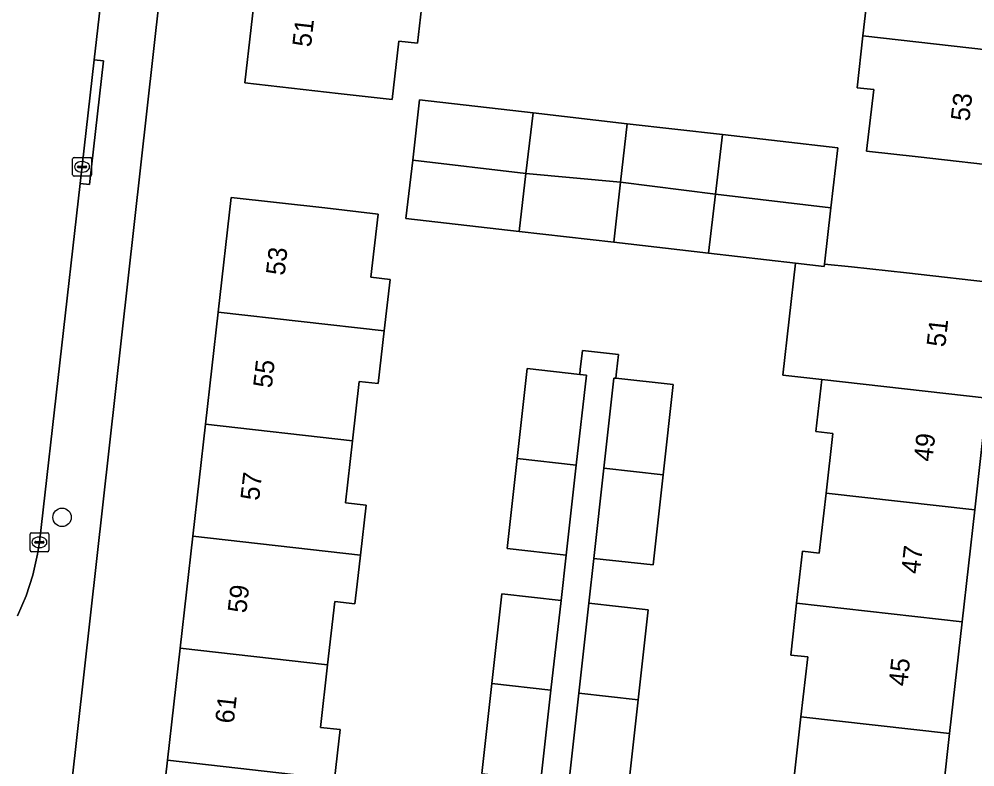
# Model space of a CAD drawing. Extents: x 162026 to 163502, y 387295 to 388169.
# Drawn here: x 162440.6 to 162491.4, y 387835.2 to 387875 of the extents above; entities that cross this region are included whole.
import ezdxf

# ---------------------------------------------------------------- set-up
doc = ezdxf.new("R2010")
doc.units = 0
for name, color, linetype in [('IMGEO_Boom', 7, 'Continuous'), ('IMGEO_Erf', 7, 'Continuous'), ('IMGEO_Kolk', 7, 'Continuous'), ('IMGEO_Pand', 7, 'Continuous'), ('IMGEO_Pand_nummerreeks', 7, 'Continuous'), ('IMGEO_Rijbaan_lokaal_open', 7, 'Continuous'), ('IMGEO_Voetpad_open', 7, 'Continuous')]:
    doc.layers.add(name, color=color, linetype=linetype)

msp = doc.modelspace()

# ---------------------------------------------------------------- linework, layer by layer
at = {"layer": 'IMGEO_Boom'}
msp.add_circle((162442.93, 387848.49), 0.489, dxfattribs=at)
at = {"layer": 'IMGEO_Erf'}
for points in [[(162489.932, 387799.465), (162494.267, 387838.446), (162500, 387890.005), (162501.72, 387906.704), (162494.95, 387907.403), (162494.451, 387902.954), (162497.437, 387902.619), (162496.749, 387896.595), (162496.078, 387890.72), (162495.407, 387884.845), (162494.736, 387878.97), (162494.065, 387873.095), (162493.378, 387867.075), (162488.41, 387867.634), (162485.657, 387867.944), (162486.042, 387871.216), (162485.161, 387871.315), (162485.472, 387874.075), (162485.783, 387876.833), (162486.69, 387876.73), (162487.057, 387879.847), (162487.424, 387882.962)], [(162451.123, 387903.043), (162443.098, 387831.258)], [(162462.123, 387876.468), (162461.81, 387873.681), (162460.811, 387873.793), (162460.463, 387870.694), (162457.603, 387871.014), (162452.634, 387871.571), (162453.303, 387877.469)], [(162481.82, 387834.709), (162482.177, 387837.891), (162482.534, 387841.071), (162481.638, 387841.172), (162481.949, 387843.93), (162482.26, 387846.69), (162483.152, 387846.589), (162483.509, 387849.771), (162483.866, 387852.951), (162482.97, 387853.052), (162483.281, 387855.81), (162481.212, 387856.042), (162481.88, 387861.996), (162477.261, 387862.525), (162472.231, 387863.102), (162467.203, 387863.678), (162461.197, 387864.367), (162461.553, 387867.47), (162461.919, 387870.668), (162467.948, 387869.977), (162472.949, 387869.404), (162478.005, 387868.824), (162484.138, 387868.121), (162483.772, 387864.931), (162483.429, 387861.94), (162484.858, 387861.802), (162487.788, 387861.474), (162492.756, 387860.917)], [(162447.855, 387829.64), (162448.529, 387835.59), (162449.203, 387841.54), (162449.877, 387847.49), (162450.552, 387853.44), (162451.226, 387859.39), (162451.917, 387865.488), (162456.886, 387864.925), (162459.715, 387864.604), (162459.335, 387861.248), (162460.35, 387861.133), (162460.039, 387858.391), (162459.722, 387855.598), (162458.709, 387855.712), (162458.351, 387852.556), (162457.978, 387849.262), (162459.074, 387849.138), (162458.773, 387846.482), (162458.599, 387844.945), (162458.481, 387843.899), (162457.419, 387844.019), (162457.037, 387840.652), (162456.661, 387837.333), (162457.7, 387837.215), (162457.402, 387834.584)], [(162465.222, 387834.885), (162465.758, 387839.658), (162466.294, 387844.428), (162469.434, 387844.075), (162469.705, 387846.481), (162466.564, 387846.834), (162467.102, 387851.617), (162467.639, 387856.397), (162470.428, 387856.084), (162470.458, 387856.347), (162470.572, 387857.355), (162472.491, 387857.138), (162472.387, 387856.216), (162472.349, 387855.879), (162475.385, 387855.541), (162474.852, 387850.751), (162474.319, 387845.96), (162471.178, 387846.31), (162470.913, 387843.925), (162474.054, 387843.576), (162473.522, 387838.795), (162472.991, 387834.02)], [(162492.073, 387854.825), (162491.407, 387848.885), (162490.741, 387842.945), (162490.075, 387837.005), (162489.409, 387831.065)]]:
    msp.add_lwpolyline(points, dxfattribs=at)
at = {"layer": 'IMGEO_Kolk'}
for p, q in [((162443.492, 387866.682), (162443.492, 387867.534)), ((162443.567, 387867.608), (162444.419, 387867.608)), ((162443.98, 387867.388), (162444.005, 387867.388)), ((162444.493, 387867.534), (162444.493, 387866.682)), ((162443.751, 387867.102), (162443.751, 387867.114)), ((162444.189, 387867.065), (162443.791, 387867.065)), ((162443.794, 387867.151), (162444.192, 387867.151)), ((162444.235, 387867.114), (162444.235, 387867.102)), ((162444.419, 387866.608), (162443.567, 387866.608)), ((162444.003, 387866.828), (162443.978, 387866.828)), ((162441.226, 387846.739), (162441.226, 387847.591)), ((162441.301, 387847.665), (162442.153, 387847.665)), ((162442.227, 387847.591), (162442.227, 387846.739)), ((162441.485, 387847.159), (162441.485, 387847.171)), ((162441.923, 387847.122), (162441.525, 387847.122)), ((162441.528, 387847.208), (162441.926, 387847.208)), ((162441.714, 387847.445), (162441.739, 387847.445)), ((162441.969, 387847.171), (162441.969, 387847.159)), ((162442.153, 387846.665), (162441.301, 387846.665)), ((162441.737, 387846.885), (162441.712, 387846.885))]:
    msp.add_line(p, q, dxfattribs=at)
for points in [[(162443.492, 387866.682), (162443.492, 387867.534)], [(162443.567, 387867.608), (162444.419, 387867.608)], [(162444.493, 387867.534), (162444.493, 387866.682)], [(162444.419, 387866.608), (162443.567, 387866.608)], [(162441.226, 387846.739), (162441.226, 387847.591)], [(162441.301, 387847.665), (162442.153, 387847.665)], [(162442.227, 387847.591), (162442.227, 387846.739)], [(162442.153, 387846.665), (162441.301, 387846.665)]]:
    msp.add_lwpolyline(points, dxfattribs=at)
for centre, radius, start, end in [((162443.569, 387867.532), 0.0765, 91.552, 178.448), ((162443.569, 387867.532), 0.0765, 91.552, 178.448), ((162444.417, 387867.532), 0.0765, 1.552, 88.448), ((162444.417, 387867.532), 0.0765, 1.552, 88.448), ((162443.791, 387867.111), 0.0403, 85.8775, 175.7526), ((162443.788, 387867.101), 0.0366, 178.938, 274.7102), ((162444.192, 387867.108), 0.043, 264.8664, 352.4533), ((162444.196, 387867.113), 0.0386, 1.7309, 96.639), ((162443.569, 387866.684), 0.0765, 181.552, 268.448), ((162443.569, 387866.684), 0.0765, 181.552, 268.448), ((162444.417, 387866.684), 0.0765, 271.552, 358.448), ((162444.417, 387866.684), 0.0765, 271.552, 358.448), ((162441.303, 387847.589), 0.0765, 91.552, 178.448), ((162441.303, 387847.589), 0.0765, 91.552, 178.448), ((162442.151, 387847.589), 0.0765, 1.552, 88.448), ((162442.151, 387847.589), 0.0765, 1.552, 88.448), ((162441.525, 387847.168), 0.0403, 85.8775, 175.7526), ((162441.522, 387847.158), 0.0366, 178.938, 274.7102), ((162441.926, 387847.165), 0.043, 264.8664, 352.4533), ((162441.93, 387847.17), 0.0386, 1.7309, 96.639), ((162441.303, 387846.741), 0.0765, 181.552, 268.448), ((162441.303, 387846.741), 0.0765, 181.552, 268.448), ((162442.151, 387846.741), 0.0765, 271.552, 358.448), ((162442.151, 387846.741), 0.0765, 271.552, 358.448)]:
    msp.add_arc(centre, radius, start, end, dxfattribs=at)
for centre, major_axis, ratio, start_param, end_param in [((162443.979, 387867.108), (-0.387, 0.002), 0.722429, 4.712389, 7.853982), ((162444.004, 387867.108), (-0.39, 0.002), 0.717154, 1.570796, 4.712389), ((162441.713, 387847.165), (-0.387, 0.002), 0.722429, 4.712389, 7.853982), ((162441.738, 387847.165), (-0.39, 0.002), 0.717154, 1.570796, 4.712389)]:
    msp.add_ellipse(centre, major_axis=major_axis, ratio=ratio, start_param=start_param, end_param=end_param, dxfattribs=at)
at = {"layer": 'IMGEO_Pand'}
for points in [[(162485.783, 387876.833), (162485.472, 387874.075), (162494.065, 387873.095), (162494.736, 387878.97), (162487.057, 387879.847), (162486.69, 387876.73)], [(162453.303, 387877.469), (162452.634, 387871.571), (162457.603, 387871.014), (162460.463, 387870.694), (162460.811, 387873.793), (162461.81, 387873.681), (162462.123, 387876.468)], [(162485.161, 387871.315), (162486.042, 387871.216), (162485.657, 387867.944), (162488.41, 387867.634), (162493.378, 387867.075), (162494.065, 387873.095), (162485.472, 387874.075)], [(162467.948, 387869.977), (162461.919, 387870.668), (162461.553, 387867.47), (162467.567, 387866.759)], [(162467.567, 387866.759), (162472.595, 387866.295), (162472.949, 387869.404), (162467.948, 387869.977)], [(162478.005, 387868.824), (162472.949, 387869.404), (162472.595, 387866.295), (162477.631, 387865.657)], [(162477.631, 387865.657), (162483.772, 387864.931), (162484.138, 387868.121), (162478.005, 387868.824)], [(162461.553, 387867.47), (162461.197, 387864.367), (162467.203, 387863.678), (162467.567, 387866.759)], [(162467.567, 387866.759), (162467.203, 387863.678), (162472.231, 387863.102), (162472.595, 387866.295)], [(162472.231, 387863.102), (162477.261, 387862.525), (162477.631, 387865.657), (162472.595, 387866.295)], [(162460.039, 387858.391), (162460.35, 387861.133), (162459.335, 387861.248), (162459.715, 387864.604), (162456.886, 387864.925), (162451.917, 387865.488), (162451.226, 387859.39)], [(162483.772, 387864.931), (162477.631, 387865.657), (162477.261, 387862.525), (162481.88, 387861.996), (162483.415, 387861.82), (162483.429, 387861.94)], [(162492.756, 387860.917), (162487.788, 387861.474), (162484.858, 387861.802), (162483.429, 387861.94), (162483.415, 387861.82), (162481.88, 387861.996), (162481.212, 387856.042), (162483.281, 387855.81), (162492.073, 387854.825)], [(162451.226, 387859.39), (162450.552, 387853.44), (162458.351, 387852.556), (162458.709, 387855.712), (162459.722, 387855.598), (162460.039, 387858.391)], [(162470.779, 387856.045), (162470.428, 387856.084), (162467.639, 387856.397), (162467.102, 387851.617), (162470.242, 387851.265)], [(162472.349, 387855.879), (162472.244, 387855.891), (162471.711, 387851.1), (162474.852, 387850.751), (162475.385, 387855.541)], [(162482.97, 387853.052), (162483.866, 387852.951), (162483.509, 387849.771), (162491.407, 387848.885), (162492.073, 387854.825), (162483.281, 387855.81)], [(162458.773, 387846.482), (162459.074, 387849.138), (162457.978, 387849.262), (162458.351, 387852.556), (162450.552, 387853.44), (162449.877, 387847.49)], [(162470.242, 387851.265), (162467.102, 387851.617), (162466.564, 387846.834), (162469.705, 387846.481)], [(162474.852, 387850.751), (162471.711, 387851.1), (162471.178, 387846.31), (162474.319, 387845.96)], [(162482.26, 387846.69), (162481.949, 387843.93), (162490.741, 387842.945), (162491.407, 387848.885), (162483.509, 387849.771), (162483.152, 387846.589)], [(162449.877, 387847.49), (162449.203, 387841.54), (162457.037, 387840.652), (162457.419, 387844.019), (162458.481, 387843.899), (162458.599, 387844.945), (162458.773, 387846.482)], [(162469.434, 387844.075), (162466.294, 387844.428), (162465.758, 387839.658), (162468.899, 387839.305)], [(162470.913, 387843.925), (162470.381, 387839.145), (162473.522, 387838.795), (162474.054, 387843.576)], [(162481.638, 387841.172), (162482.534, 387841.071), (162482.177, 387837.891), (162490.075, 387837.005), (162490.741, 387842.945), (162481.949, 387843.93)], [(162457.402, 387834.584), (162457.7, 387837.215), (162456.661, 387837.333), (162457.037, 387840.652), (162449.203, 387841.54), (162448.529, 387835.59)], [(162468.899, 387839.305), (162465.758, 387839.658), (162465.222, 387834.885), (162468.363, 387834.533)], [(162473.522, 387838.795), (162470.381, 387839.145), (162469.85, 387834.369), (162472.991, 387834.02)], [(162480.928, 387834.81), (162480.617, 387832.05), (162489.409, 387831.065), (162490.075, 387837.005), (162482.177, 387837.891), (162481.82, 387834.709)], [(162448.529, 387835.59), (162447.855, 387829.64), (162455.663, 387828.755), (162456.007, 387831.792), (162457.072, 387831.671), (162457.402, 387834.584)]]:
    msp.add_lwpolyline(points, close=True, dxfattribs=at)
at = {"layer": 'IMGEO_Rijbaan_lokaal_open'}
msp.add_lwpolyline([(162440.564, 387843.255), (162441.017, 387844.317), (162441.373, 387845.415), (162441.629, 387846.541), (162441.727, 387847.169), (162443.893, 387866.231), (162444.639, 387872.789), (162446.538, 387889.5)], dxfattribs=at)
at = {"layer": 'IMGEO_Voetpad_open'}
for points in [[(162410.768, 387838.069), (162405.768, 387838.551), (162404.707, 387835.468), (162412.755, 387834.579), (162414.185, 387834.452), (162433.542, 387832.307), (162436.937, 387831.931), (162437.488, 387831.826), (162437.785, 387831.769), (162443.098, 387831.258), (162451.123, 387903.043)], [(162446.538, 387889.5), (162444.639, 387872.789), (162445.136, 387872.739), (162444.39, 387866.181), (162443.893, 387866.231), (162441.727, 387847.169), (162441.629, 387846.541), (162441.373, 387845.415), (162441.017, 387844.317), (162440.564, 387843.255)], [(162469.85, 387834.369), (162470.381, 387839.145), (162470.913, 387843.925), (162471.178, 387846.31), (162471.711, 387851.1), (162472.244, 387855.891), (162472.349, 387855.879), (162472.387, 387856.216), (162472.491, 387857.138), (162470.572, 387857.355), (162470.458, 387856.347), (162470.428, 387856.084), (162470.779, 387856.045), (162470.242, 387851.265), (162469.705, 387846.481), (162469.434, 387844.075), (162468.899, 387839.305), (162468.363, 387834.533)]]:
    msp.add_lwpolyline(points, dxfattribs=at)
msp.add_lwpolyline([(162444.639, 387872.789), (162443.893, 387866.231), (162444.39, 387866.181), (162445.136, 387872.739)], close=True, dxfattribs=at)

# ---------------------------------------------------------------- texts
at = {"layer": 'IMGEO_Pand_nummerreeks'}
for s, rotation, p in [('51', 83.5259, (162456.147, 387873.441)), ('53', 83.4852, (162491.119, 387869.502)), ('53', 83.5346, (162454.745, 387861.308)), ('51', 83.606, (162489.837, 387857.504)), ('55', 83.5346, (162454.067, 387855.328)), ('49', 83.6031, (162489.155, 387851.422)), ('57', 83.5346, (162453.39, 387849.349)), ('47', 83.6031, (162488.486, 387845.452)), ('59', 83.5346, (162452.712, 387843.37)), ('45', 83.6031, (162487.817, 387839.482)), ('61', 83.5346, (162452.046, 387837.504))]:
    msp.add_text(s, height=1, rotation=rotation, dxfattribs=at).set_placement(p)

doc.saveas('drawing.dxf')
